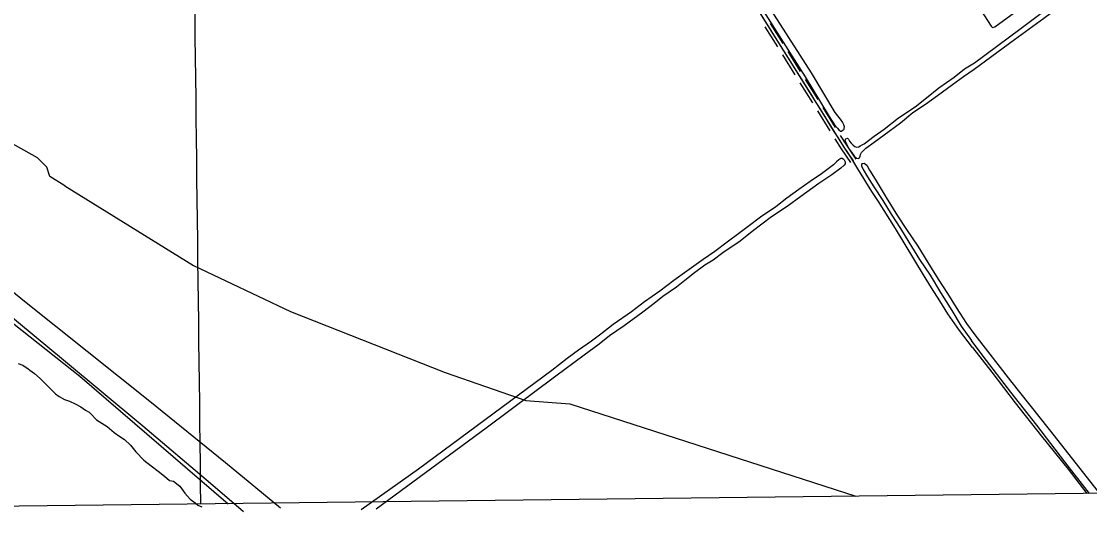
# Model space of a CAD drawing. Extents: x 3694830 to 3732949, y 415201 to 440970.
# Drawn here: x 3703509 to 3708495, y 420616 to 422930 of the extents above; entities that cross this region are included whole.
import ezdxf

# ---------------------------------------------------------------- set-up
doc = ezdxf.new("R2010")
doc.units = 0
for name, color, linetype in [('V-DTCH-CNTR', 7, 'Continuous'), ('V-GRID-FRAM', 7, 'Continuous'), ('V-GRID-MAJR', 7, 'Continuous'), ('V-ROAD-CNTR', 7, 'Continuous'), ('V-TOPO-SHOR', 7, 'Continuous'), ('V-UTIL-LINE', 7, 'Continuous')]:
    doc.layers.add(name, color=color, linetype=linetype)

msp = doc.modelspace()

# ---------------------------------------------------------------- linework, layer by layer
at = {"layer": 'V-DTCH-CNTR'}
for points in [[(3707987, 422981.8), (3708034.7, 422907.5), (3708041.4, 422902), (3708052.2, 422904.6), (3708092.6, 422934.3), (3708330.8, 423109), (3708873.1, 423503.1), (3709060.5, 423638.4), (3709106.5, 423671.6), (3709185.4, 423728.6), (3709660.1, 424072.3), (3710010.3, 424323), (3710368.7, 424579), (3710871.8, 424949.3), (3711077.3, 425096.6), (3711399.2, 425327.4), (3711780.5, 425606.1), (3711791.4, 425614), (3711808.9, 425627.3), (3711840, 425644.5), (3711884.5, 425666.9), (3711908.8, 425677.5), (3711934.4, 425686.6), (3711986.2, 425702.2)], [(3707185, 422607.3), (3707028.4, 422854.8), (3706827.7, 423176.6), (3706623, 423503.8), (3706420.6, 423826.8), (3706199.2, 424178.4)], [(3707947.7, 421409.4), (3707887.3, 421489.3), (3707833.2, 421567), (3707795.4, 421627.6), (3707757.4, 421688), (3707719.2, 421748.3), (3707589.4, 421964.5), (3707562.9, 422006.7), (3707536.3, 422048.8), (3707509.4, 422090.8), (3707482.3, 422132.6), (3707455, 422174.4), (3707436.6, 422205), (3707418, 422235.5), (3707399.1, 422266), (3707380.1, 422296.2), (3707360.9, 422326.4), (3707341.4, 422356.4), (3707320.6, 422389.1), (3707299.9, 422421.8), (3707279.4, 422454.7), (3707259, 422487.7), (3707238.9, 422520.7), (3707225.2, 422542.3), (3707211.6, 422563.9), (3707198.2, 422585.5), (3707185, 422607.3)], [(3707947.7, 421409.4), (3708038.7, 421295.2), (3708147.2, 421151.7), (3708270.6, 420995.5), (3708394.9, 420842), (3708482, 420728.7)]]:
    msp.add_lwpolyline(points, dxfattribs=at)
at = {"layer": 'V-GRID-FRAM'}
msp.add_lwpolyline([(3698844.7, 438797.5), (3730590.8, 439176.2), (3730815.6, 420995.1), (3699053.6, 420616.3), (3698844.7, 438797.5)], dxfattribs=at)
at = {"layer": 'V-GRID-MAJR'}
msp.add_spline([(3704347.3, 420679.4), (3704276.8, 426737.9), (3704206.3, 432798.3), (3704135.7, 438858.7), (3704135.7, 438860.6)], degree=3, dxfattribs=at)
at = {"layer": 'V-ROAD-CNTR'}
for points in [[(3705583, 425179.1), (3705944.9, 424585.2), (3706694.2, 423388.4), (3707347.8, 422344.1), (3707390.7, 422280)], [(3706979.1, 422904.9), (3707008.3, 422858.3)], [(3707004.5, 422920.8), (3707033.7, 422874.2)], [(3707033.7, 422874.2), (3707062.9, 422827.6)], [(3707008.3, 422858.3), (3707037.5, 422811.7)], [(3707060.8, 422774.4), (3707119.2, 422681.1)], [(3707086.2, 422790.3), (3707144.6, 422697.1)], [(3707142.5, 422643.9), (3707171.7, 422597.2)], [(3707167.9, 422659.8), (3707197.1, 422613.1)], [(3707171.7, 422597.2), (3707200.9, 422550.6)], [(3707197.1, 422613.1), (3707226.3, 422566.5)], [(3707249.6, 422529.2), (3707308, 422436)], [(3707224.2, 422513.3), (3707282.6, 422420.1)], [(3707305.9, 422382.8), (3707335.2, 422336), (3707378.2, 422271.7)], [(3707331.3, 422398.7), (3707360.4, 422352.3), (3707403.1, 422288.3)], [(3707335.3, 422335.8), (3707378.2, 422271.7)], [(3707360.3, 422352.5), (3707403.1, 422288.3)]]:
    msp.add_lwpolyline(points, dxfattribs=at)
at = {"layer": 'V-TOPO-SHOR'}
for points in [[(3706229.8, 424225), (3706360.7, 424017.6), (3706533.8, 423738.4), (3706735.5, 423414.7), (3706970.4, 423042.4), (3707195.1, 422689.7), (3707306.4, 422505.4)], [(3706202.6, 424206.7), (3706333.4, 423999.2), (3706506.5, 423720.1), (3706708.2, 423396.4), (3706943.1, 423024.1), (3707167.8, 422671.4), (3707279.1, 422487.1)], [(3707956.9, 422737.6), (3708169.8, 422893.2), (3708362.5, 423040.6), (3708383.8, 423056.2), (3708388.1, 423063.6), (3708394.6, 423075.2), (3708406.3, 423090.9), (3708414.9, 423102.5), (3708429.9, 423119.3), (3708529.9, 423192.4)], [(3707956.6, 422706.9), (3708144, 422845.9), (3708281.3, 422945.1), (3708436.8, 423062.1), (3708498.5, 423111.3)], [(3703711.7, 422163.8), (3703642.7, 422206.2), (3703628.1, 422249.8), (3703584.5, 422293.5), (3703482.7, 422351.6), (3703206.4, 422497.1), (3703053.7, 422620.7), (3702893.8, 422715.2), (3702828.3, 422722.5)], [(3707357.1, 422382.2), (3707364.5, 422385.4), (3707368.8, 422381.2), (3707374.7, 422371.5), (3707381.8, 422361.8), (3707390.8, 422353.3), (3707399.1, 422346.7), (3707406.9, 422344), (3707417.4, 422345.7), (3707424, 422349.2), (3707443.4, 422359.9), (3707488.7, 422394.9), (3707536, 422427.6), (3707603.4, 422481.1), (3707680.1, 422532.3), (3707732.8, 422573.2), (3707791.7, 422619.6), (3707862.6, 422670.4), (3707911.4, 422708.9), (3707956.9, 422737.6)], [(3707357.1, 422382.2), (3707353.7, 422378.7), (3707352.9, 422372.1), (3707360, 422359.3), (3707369.9, 422338.3), (3707384.1, 422320.9), (3707397.9, 422300.7), (3707406.9, 422292.2), (3707415.1, 422291.1), (3707420.5, 422293.5), (3707424, 422301.7), (3707425.8, 422308.7), (3707430.8, 422319.3), (3707437.8, 422327.1), (3707450.9, 422338.5), (3707488.9, 422366.9), (3707536.2, 422400.7), (3707612.5, 422457.4), (3707669.8, 422504.9), (3707729.1, 422544.3), (3707785.3, 422584.9), (3707855.4, 422635.6), (3707905.8, 422673.4), (3707956.6, 422706.9)], [(3707279.1, 422487.1), (3707304.6, 422448), (3707318.4, 422431.5), (3707324.6, 422423.7), (3707332.8, 422418), (3707338.6, 422418.4)], [(3707306.4, 422505.4), (3707330.3, 422474.1), (3707341.3, 422459.1), (3707346.4, 422449.8), (3707349.6, 422439.7), (3707348.1, 422429.6), (3707345.8, 422423.8), (3707338.6, 422418.4)], [(3707349.4, 422284.7), (3707340.4, 422290.1), (3707333.4, 422290), (3707324.9, 422284.5), (3707313.2, 422275.5), (3707299.7, 422261.3), (3707274.5, 422242.8), (3707243.2, 422218.5), (3707190.4, 422184.2), (3707137, 422146), (3707081.9, 422106.2), (3707030.4, 422066.1), (3706958.7, 422016.5), (3706901.8, 421974.4), (3706857.6, 421940.6), (3706803, 421900.8), (3706746, 421857.5), (3706691.8, 421819.7), (3706614.3, 421765.4), (3706554.2, 421722.1), (3706488.4, 421672.9), (3706417, 421622.9), (3706356.6, 421576.1), (3706271.7, 421517.1), (3706213.7, 421471.4), (3706169.5, 421439.6), (3706109, 421396.3), (3706057.1, 421358.1), (3705985.5, 421301.9)], [(3707349.4, 422284.7), (3707354.1, 422275), (3707353.8, 422266.4), (3707349.2, 422259.4), (3707334.5, 422246), (3707292.3, 422214.5), (3707231, 422174), (3707146.9, 422114.1), (3707083, 422067.3), (3707009.7, 422018.4), (3706920.3, 421950.8), (3706863.3, 421905.2), (3706783.5, 421850.8), (3706737.8, 421817.4), (3706699.8, 421793.3), (3706650.2, 421757.1), (3706606, 421721.3), (3706566.5, 421691.4), (3706503.3, 421647.3), (3706462.3, 421613.9), (3706409.6, 421575), (3706323.2, 421510.8), (3706254.6, 421464.3), (3706206.6, 421425.4), (3706136.5, 421374.3), (3706087.7, 421337.3), (3706003.2, 421275.9)], [(3707433.9, 422267.2), (3707430.5, 422263.3), (3707430.5, 422256.7), (3707438, 422240.2), (3707458.8, 422204.8), (3707488.5, 422159.4), (3707529.2, 422095.1), (3707568.7, 422031.6), (3707612.1, 421965), (3707651.6, 421900.4), (3707700.9, 421820.3), (3707750.2, 421746.5), (3707798.3, 421665.2), (3707851.1, 421582.5), (3707895.8, 421509), (3707943.8, 421442.5)], [(3707433.9, 422267.2), (3707442.8, 422268.4), (3707454.5, 422260.4), (3707467, 422236.5), (3707494.4, 422194.6), (3707544.9, 422109.5), (3707598.9, 422023.3), (3707640.3, 421959.8), (3707692.7, 421882.1), (3707740.5, 421805.9), (3707787.8, 421728.2), (3707831.2, 421662), (3707871.5, 421595.4), (3707919.6, 421521.5), (3707959.2, 421469.2)], [(3703711.7, 422163.8), (3704312.5, 421791.6), (3704765.8, 421577.7), (3705486.5, 421292.7), (3705863.7, 421161.9), (3706069.8, 421146.2), (3707404.5, 420715.9)], [(3704718.1, 420659.6), (3704461.5, 420872.2), (3704109.7, 421158), (3703523.4, 421623.5), (3703127.6, 421945.9)], [(3703431.8, 421579.5), (3703706.6, 421352.3), (3704076.7, 421044.4), (3704391.9, 420776.9), (3704545.8, 420645)], [(3708494.6, 420728.9), (3708379, 420876.8), (3708249.1, 421047.7), (3708127.6, 421201.2), (3707998.6, 421369.3), (3707943.8, 421442.5)], [(3707959.2, 421469.2), (3708125.3, 421253.6), (3708305.3, 421027), (3708534.5, 420736.4), (3708540.2, 420729.4)], [(3703494.6, 421335.5), (3703516.2, 421327.1), (3703541.2, 421310.5), (3703549.5, 421303.8), (3703571.1, 421288.8), (3703597.8, 421265.5), (3703624.4, 421237.2), (3703647.7, 421213.9), (3703669.4, 421194), (3703686, 421180.6), (3703711, 421167.3), (3703734.3, 421159), (3703760.9, 421147.3), (3703787.6, 421132.4), (3703809.2, 421117.4), (3703825.9, 421107.4), (3703834.2, 421100.7), (3703860.8, 421072.4), (3703909.1, 421040.8), (3703942.4, 421012.5), (3703969, 420994.2), (3703990.7, 420980.9), (3704019, 420954.2), (3704043.9, 420922.6), (3704080.6, 420884.3), (3704115.5, 420857.7), (3704147.1, 420832.7), (3704177.1, 420809.4), (3704200.4, 420789.4), (3704218.7, 420786.1), (3704248.7, 420762.8), (3704272, 420729.5), (3704297, 420702.9), (3704320.3, 420684.5), (3704333.6, 420674.6), (3704351.9, 420666.2)], [(3705985.5, 421301.9), (3705363, 420842.9), (3705095.5, 420652.3)], [(3706003.2, 421275.9), (3705678.2, 421033.4), (3705165.1, 420656)]]:
    msp.add_lwpolyline(points, dxfattribs=at)
at = {"layer": 'V-UTIL-LINE'}
msp.add_lwpolyline([(3698993.6, 425837.3), (3700191.7, 424338.2), (3700626.5, 423773.3), (3703781.5, 421275.3), (3704475, 420680.9)], dxfattribs=at)

doc.saveas('drawing.dxf')
